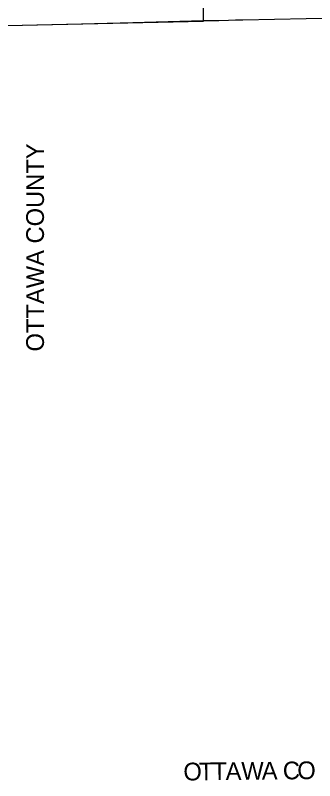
# Model space of a CAD drawing. Extents: x 1443599 to 1910620, y 1028088 to 1361369.
# Drawn here: x 1718355 to 1735222, y 1277218 to 1320389 of the extents above; entities that cross this region are included whole.
import ezdxf

# ---------------------------------------------------------------- set-up
doc = ezdxf.new("R2010")
doc.units = 0
for name, color, linetype in [('GM_X_Adjacent_County', 7, 'Continuous'), ('GM_X_Adjacent_County_Text', 7, 'Continuous'), ('GM_X_Corporation', 7, 'Continuous')]:
    doc.layers.add(name, color=color, linetype=linetype)

msp = doc.modelspace()

# ---------------------------------------------------------------- linework, layer by layer
at = {"layer": 'GM_X_Adjacent_County'}
msp.add_lwpolyline([(1736524, 1320223), (1731165, 1320122), (1730755, 1320110), (1730367, 1320101), (1729814, 1320086), (1728942, 1320073), (1724985, 1319961), (1722087, 1319893), (1719558, 1319829), (1717906, 1319795)], dxfattribs=at)
msp.add_lwpolyline([(1736524, 1320223), (1731165, 1320122), (1730755, 1320110), (1730367, 1320101), (1729814, 1320086), (1728942, 1320073), (1724985, 1319961), (1722087, 1319893), (1719558, 1319829), (1717906, 1319795)], dxfattribs=at)
at = {"layer": 'GM_X_Corporation'}
msp.add_lwpolyline([(1728963, 1321833), (1728937, 1320031), (1717905, 1319804), (1712990, 1319818), (1701187, 1319684), (1696690, 1319667), (1694874, 1319641), (1693407, 1319626), (1693376, 1321122)], dxfattribs=at)

# ---------------------------------------------------------------- texts
at = {"layer": 'GM_X_Adjacent_County_Text'}
for s, rotation, p in [('OTTAWA COUNTY', 90, (1719968, 1301427)), ('C', 0.6214, (1733433, 1277289)), ('O', 0.6228, (1734247, 1277298)), ('O', 0.622, (1727828, 1277228)), ('T', 0.6224, (1728712, 1277237)), ('T', 0.6224, (1729460, 1277246)), ('A', 0.6228, (1730208, 1277254)), ('W', 0.6223, (1731093, 1277263)), ('A', 0.6212, (1732245, 1277276))]:
    msp.add_text(s, height=1000, rotation=rotation, dxfattribs=at).set_placement(p)

doc.saveas('drawing.dxf')
